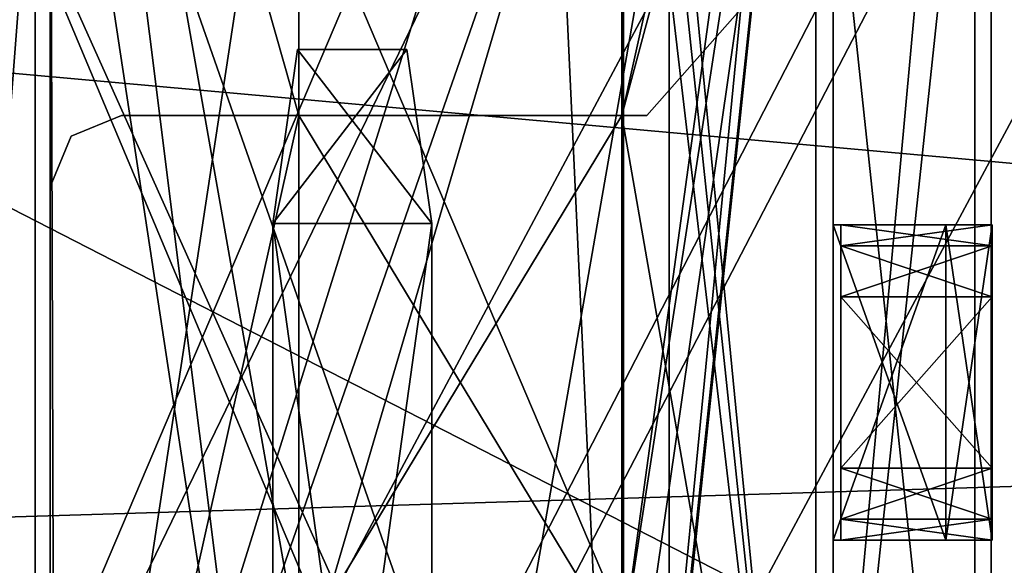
# Model space of a CAD drawing. Header units: millimetres. Extents: x -78 to 78, y -78 to 78.
# Tile 310 of 449: x 38.99 to 42.95, y 16.53 to 18.72. Entities that reach past the tile are written whole.
import ezdxf

# ---------------------------------------------------------------- set-up
doc = ezdxf.new("R2010")
doc.units = ezdxf.units.MM
doc.header["$LTSCALE"] = 41.718519
for name, color, linetype in [('10', 7, 'CONTINUOUS'), ('328', 7, 'CONTINUOUS'), ('344', 7, 'CONTINUOUS'), ('5045', 7, 'CONTINUOUS'), ('5047', 7, 'CONTINUOUS'), ('5051', 7, 'CONTINUOUS'), ('6', 7, 'CONTINUOUS'), ('6766', 7, 'CONTINUOUS'), ('6768', 7, 'CONTINUOUS'), ('6769', 7, 'CONTINUOUS'), ('6770', 7, 'CONTINUOUS'), ('6771', 7, 'CONTINUOUS'), ('6772', 7, 'CONTINUOUS'), ('6773', 7, 'CONTINUOUS'), ('6775', 7, 'CONTINUOUS'), ('6778', 7, 'CONTINUOUS'), ('6780', 7, 'CONTINUOUS'), ('6781', 7, 'CONTINUOUS'), ('6782', 7, 'CONTINUOUS'), ('6787', 7, 'CONTINUOUS'), ('6794', 7, 'CONTINUOUS'), ('6795', 7, 'CONTINUOUS'), ('6797', 7, 'CONTINUOUS'), ('6798', 7, 'CONTINUOUS'), ('6802', 7, 'CONTINUOUS'), ('6809', 7, 'CONTINUOUS'), ('6810', 7, 'CONTINUOUS'), ('6812', 7, 'CONTINUOUS'), ('6813', 7, 'CONTINUOUS'), ('6815', 7, 'CONTINUOUS'), ('6817', 7, 'CONTINUOUS'), ('6818', 7, 'CONTINUOUS'), ('6827', 7, 'CONTINUOUS'), ('6828', 7, 'CONTINUOUS'), ('6831', 7, 'CONTINUOUS'), ('6850', 7, 'CONTINUOUS'), ('6857', 7, 'CONTINUOUS'), ('6882', 7, 'CONTINUOUS'), ('6883', 7, 'CONTINUOUS'), ('6884', 7, 'CONTINUOUS'), ('6885', 7, 'CONTINUOUS'), ('6888', 7, 'CONTINUOUS'), ('6890', 7, 'CONTINUOUS'), ('6892', 7, 'CONTINUOUS'), ('6893', 7, 'CONTINUOUS'), ('6895', 7, 'CONTINUOUS'), ('6904', 7, 'CONTINUOUS'), ('6905', 7, 'CONTINUOUS'), ('6906', 7, 'CONTINUOUS'), ('6907', 7, 'CONTINUOUS'), ('6910', 7, 'CONTINUOUS'), ('6912', 7, 'CONTINUOUS'), ('6914', 7, 'CONTINUOUS'), ('6915', 7, 'CONTINUOUS'), ('6917', 7, 'CONTINUOUS'), ('7099', 7, 'CONTINUOUS'), ('7103', 7, 'CONTINUOUS'), ('7104', 7, 'CONTINUOUS'), ('7105', 7, 'CONTINUOUS'), ('7106', 7, 'CONTINUOUS'), ('7107', 7, 'CONTINUOUS'), ('7108', 7, 'CONTINUOUS'), ('7109', 7, 'CONTINUOUS'), ('7110', 7, 'CONTINUOUS'), ('7111', 7, 'CONTINUOUS'), ('7112', 7, 'CONTINUOUS'), ('7113', 7, 'CONTINUOUS'), ('7155', 7, 'CONTINUOUS'), ('7156', 7, 'CONTINUOUS'), ('7157', 7, 'CONTINUOUS'), ('7158', 7, 'CONTINUOUS'), ('7159', 7, 'CONTINUOUS'), ('7160', 7, 'CONTINUOUS'), ('7161', 7, 'CONTINUOUS'), ('7162', 7, 'CONTINUOUS'), ('7163', 7, 'CONTINUOUS'), ('7164', 7, 'CONTINUOUS'), ('7165', 7, 'CONTINUOUS'), ('7166', 7, 'CONTINUOUS'), ('748', 7, 'CONTINUOUS'), ('971', 7, 'CONTINUOUS')]:
    doc.layers.add(name, color=color, linetype=linetype)

msp = doc.modelspace()

# ---------------------------------------------------------------- linework, layer by layer
at = {"layer": '10', "linetype": 'CONTINUOUS'}
for points in [[(11.1265, 19.2675, -2), (48.5, 30.5, -2), (19.2675, 11.1265, -2), (11.1265, 19.2675, -2)], [(48.5, 30.5, -2), (49.5, -30.5, -2), (19.2675, 11.1265, -2), (48.5, 30.5, -2)]]:
    msp.add_3dface(points, dxfattribs=at)
at = {"layer": '328', "linetype": 'CONTINUOUS'}
for points in [[(15.5, 30, 15), (32.5, 30, 15), (72.3187, 15.3427, 15), (15.5, 30, 15)], [(32.5, -30, 15), (15.5, 30, 15), (47.5, -30, 15), (32.5, -30, 15)], [(47.5, -30, 15), (15.5, 30, 15), (67, -30, 15), (47.5, -30, 15)], [(67, -30, 15), (15.5, 30, 15), (67.5, -30, 15), (67, -30, 15)], [(67.5, -30, 15), (15.5, 30, 15), (72.3187, -15.3427, 15), (67.5, -30, 15)], [(72.3187, -15.3427, 15), (15.5, 30, 15), (73.9493, 0, 15), (72.3187, -15.3427, 15)], [(73.9493, 0, 15), (15.5, 30, 15), (72.3187, 15.3427, 15), (73.9493, 0, 15)], [(32.5, 30, 15), (47.5, 30, 15), (72.3187, 15.3427, 15), (32.5, 30, 15)]]:
    msp.add_3dface(points, dxfattribs=at)
at = {"layer": '344', "linetype": 'CONTINUOUS'}
for points in [[(32.5, 30, 16.5), (15.5, -30, 16.5), (47.5, 30, 16.5), (32.5, 30, 16.5)], [(47.5, 30, 16.5), (15.5, -30, 16.5), (67, 30, 16.5), (47.5, 30, 16.5)], [(67, 30, 16.5), (15.5, -30, 16.5), (67.5, 30, 16.5), (67, 30, 16.5)], [(67.5, 30, 16.5), (15.5, -30, 16.5), (72.3187, 15.3427, 16.5), (67.5, 30, 16.5)]]:
    msp.add_3dface(points, dxfattribs=at)
at = {"layer": '5045', "linetype": 'CONTINUOUS'}
for points in [[(44.49, -25, 0.25), (42.894, -25, 0.25), (42.894, 25, 0.25), (44.49, -25, 0.25)], [(44.49, 25, 0.25), (44.49, -25, 0.25), (42.894, 25, 0.25), (44.49, 25, 0.25)]]:
    msp.add_3dface(points, dxfattribs=at)
at = {"layer": '5047', "linetype": 'CONTINUOUS'}
for points in [[(42.894, 25, 14.05), (42.894, -25, 14.05), (44.49, 25, 14.05), (42.894, 25, 14.05)], [(42.894, -25, 14.05), (44.49, -25, 14.05), (44.49, 25, 14.05), (42.894, -25, 14.05)]]:
    msp.add_3dface(points, dxfattribs=at)
at = {"layer": '5051', "linetype": 'CONTINUOUS'}
for points in [[(42.894, 25, 0.25), (42.894, -25, 0.25), (42.894, 2.3987, 4.25), (42.894, 25, 0.25)], [(42.894, 25, 14.05), (42.894, 25, 0.25), (42.894, 8.2435, 5.4473), (42.894, 25, 14.05)], [(42.894, 25, 0.25), (42.894, 2.3987, 4.25), (42.894, 8.2435, 5.4473), (42.894, 25, 0.25)], [(42.894, -25, 14.05), (42.894, 25, 14.05), (42.894, -2.3987, 9.25), (42.894, -25, 14.05)], [(42.894, -2.3987, 9.25), (42.894, 25, 14.05), (42.894, -2.1532, 9.1476), (42.894, -2.3987, 9.25)], [(42.894, -2.1532, 9.1476), (42.894, 25, 14.05), (42.894, -2.05, 8.9), (42.894, -2.1532, 9.1476)], [(42.894, -2.05, 8.9), (42.894, 25, 14.05), (42.894, 2.4013, 9.25), (42.894, -2.05, 8.9)], [(42.894, 6.7565, 8.0527), (42.894, 25, 14.05), (42.894, 8.254, 8.0467), (42.894, 6.7565, 8.0527)], [(42.894, 25, 14.05), (42.894, 6.7565, 8.0527), (42.894, 3.7513, 7.08), (42.894, 25, 14.05)], [(42.894, 8.254, 8.0467), (42.894, 25, 14.05), (42.894, 9, 6.75), (42.894, 8.254, 8.0467)], [(42.894, 9, 6.75), (42.894, 25, 14.05), (42.894, 8.2435, 5.4473), (42.894, 9, 6.75)], [(42.894, 2.4013, 9.25), (42.894, 25, 14.05), (42.894, 2.6468, 9.1476), (42.894, 2.4013, 9.25)], [(42.894, 2.6468, 9.1476), (42.894, 25, 14.05), (42.894, 2.75, 8.9), (42.894, 2.6468, 9.1476)], [(42.894, 2.75, 8.9), (42.894, 25, 14.05), (42.894, 3.7513, 7.08), (42.894, 2.75, 8.9)]]:
    msp.add_3dface(points, dxfattribs=at)
at = {"layer": '6', "linetype": 'CONTINUOUS'}
for points in [[(32.5, 33), (15.5, -33), (47.5, 33), (32.5, 33)], [(47.5, 33), (15.5, -33), (48.5, 31), (47.5, 33)], [(48.5, 31), (15.5, -33), (48.5, 30.5), (48.5, 31)], [(48.5, 30.5), (15.5, -33), (49.5, 30.5), (48.5, 30.5)], [(49.5, 30.5), (15.5, -33), (48.5, -30.5), (49.5, 30.5)]]:
    msp.add_3dface(points, dxfattribs=at)
at = {"layer": '6766', "color": 7, "linetype": 'CONTINUOUS'}
for points in [[(41.599, 15.8613, 6.9371), (39.049, 15.8613, 6.9371), (39.049, 21.8613, 6.9371), (41.599, 15.8613, 6.9371)], [(41.599, 21.8613, 6.9371), (41.599, 15.8613, 6.9371), (39.049, 21.8613, 6.9371), (41.599, 21.8613, 6.9371)]]:
    msp.add_3dface(points, dxfattribs=at)
at = {"layer": '6768', "color": 7, "linetype": 'CONTINUOUS'}
for points in [[(41.599, 21.8613, 9.9371), (41.599, 21.8613, 7.3871), (41.599, 15.8613, 7.3871), (41.599, 21.8613, 9.9371)], [(41.599, 21.8613, 9.9371), (41.599, 15.8613, 7.3871), (41.599, 15.8613, 9.9371), (41.599, 21.8613, 9.9371)]]:
    msp.add_3dface(points, dxfattribs=at)
at = {"layer": '6769', "color": 7, "linetype": 'CONTINUOUS'}
for points in [[(39.049, 21.8613, 9.9371), (41.599, 21.8613, 9.9371), (41.599, 15.8613, 9.9371), (39.049, 21.8613, 9.9371)], [(39.049, 21.8613, 9.9371), (41.599, 15.8613, 9.9371), (39.049, 15.8613, 9.9371), (39.049, 21.8613, 9.9371)]]:
    msp.add_3dface(points, dxfattribs=at)
at = {"layer": '6770', "color": 7, "linetype": 'CONTINUOUS'}
for points in [[(39.049, 21.8613, 7.3871), (39.049, 21.8613, 9.9371), (39.049, 15.8613, 9.9371), (39.049, 21.8613, 7.3871)], [(39.049, 21.8613, 7.3871), (39.049, 15.8613, 9.9371), (39.049, 15.8613, 7.3871), (39.049, 21.8613, 7.3871)]]:
    msp.add_3dface(points, dxfattribs=at)
at = {"layer": '6771', "color": 7, "linetype": 'CONTINUOUS'}
for points in [[(41.599, 15.8613, 4.3871), (41.599, 15.8613, 6.9371), (41.599, 21.8613, 6.9371), (41.599, 15.8613, 4.3871)], [(41.599, 21.8613, 4.3871), (41.599, 15.8613, 4.3871), (41.599, 21.8613, 6.9371), (41.599, 21.8613, 4.3871)]]:
    msp.add_3dface(points, dxfattribs=at)
at = {"layer": '6772', "color": 7, "linetype": 'CONTINUOUS'}
for points in [[(41.599, 21.8613, 7.3871), (39.049, 21.8613, 7.3871), (39.049, 15.8613, 7.3871), (41.599, 21.8613, 7.3871)], [(41.599, 15.8613, 7.3871), (41.599, 21.8613, 7.3871), (39.049, 15.8613, 7.3871), (41.599, 15.8613, 7.3871)]]:
    msp.add_3dface(points, dxfattribs=at)
at = {"layer": '6773', "color": 7, "linetype": 'CONTINUOUS'}
for points in [[(39.049, 15.8613, 4.3871), (41.599, 15.8613, 4.3871), (41.599, 21.8613, 4.3871), (39.049, 15.8613, 4.3871)], [(39.049, 15.8613, 4.3871), (41.599, 21.8613, 4.3871), (39.049, 21.8613, 4.3871), (39.049, 15.8613, 4.3871)]]:
    msp.add_3dface(points, dxfattribs=at)
at = {"layer": '6775', "color": 7, "linetype": 'CONTINUOUS'}
for points in [[(42.189, 21.8613, 10.5729), (42.189, 13.8613, 10.5729), (42.189, 20.1613, 8.6621), (42.189, 21.8613, 10.5729)], [(42.189, 13.8613, 3.7513), (42.189, 21.8613, 3.7513), (42.189, 14.1613, 5.6621), (42.189, 13.8613, 3.7513)], [(42.189, 14.1613, 5.6621), (42.189, 21.8613, 3.7513), (42.189, 20.1613, 5.6621), (42.189, 14.1613, 5.6621)], [(42.189, 20.1613, 8.6621), (42.189, 13.8613, 10.5729), (42.189, 14.1613, 8.6621), (42.189, 20.1613, 8.6621)], [(42.189, 20.1613, 7.7621), (42.189, 14.1613, 7.7621), (42.189, 20.1613, 6.5621), (42.189, 20.1613, 7.7621)], [(42.189, 20.1613, 6.5621), (42.189, 14.1613, 7.7621), (42.189, 14.1613, 6.5621), (42.189, 20.1613, 6.5621)]]:
    msp.add_3dface(points, dxfattribs=at)
at = {"layer": '6778', "color": 7, "linetype": 'CONTINUOUS'}
for points in [[(39.049, 15.8613, 6.9371), (39.049, 15.8613, 4.3871), (39.049, 21.8613, 4.3871), (39.049, 15.8613, 6.9371)], [(39.049, 15.8613, 6.9371), (39.049, 21.8613, 4.3871), (39.049, 21.8613, 6.9371), (39.049, 15.8613, 6.9371)]]:
    msp.add_3dface(points, dxfattribs=at)
at = {"layer": '6780', "color": 7, "linetype": 'CONTINUOUS'}
for points in [[(40.109, 18.3363, 3.7513), (39.109, 21.8613, 3.7513), (40.109, 20.4471, 3.7513), (40.109, 18.3363, 3.7513)], [(39.109, 21.8613, 3.7513), (40.109, 18.3363, 3.7513), (40.109, 16.1863, 3.7513), (39.109, 21.8613, 3.7513)], [(39.109, 13.8613, 3.7513), (39.109, 21.8613, 3.7513), (40.109, 13.8613, 3.7513), (39.109, 13.8613, 3.7513)], [(40.109, 13.8613, 3.7513), (39.109, 21.8613, 3.7513), (40.109, 16.1863, 3.7513), (40.109, 13.8613, 3.7513)], [(41.409, 21.8613, 3.7513), (42.189, 21.8613, 3.7513), (42.189, 13.8613, 3.7513), (41.409, 21.8613, 3.7513)], [(41.409, 21.8613, 3.7513), (42.189, 13.8613, 3.7513), (41.409, 18.3363, 3.7513), (41.409, 21.8613, 3.7513)], [(40.109, 18.3363, 3.7513), (41.409, 18.3363, 3.7513), (41.409, 16.1863, 3.7513), (40.109, 18.3363, 3.7513)], [(40.109, 16.1863, 3.7513), (40.109, 18.3363, 3.7513), (41.409, 16.1863, 3.7513), (40.109, 16.1863, 3.7513)], [(41.409, 18.3363, 3.7513), (42.189, 13.8613, 3.7513), (41.409, 16.1863, 3.7513), (41.409, 18.3363, 3.7513)]]:
    msp.add_3dface(points, dxfattribs=at)
at = {"layer": '6781', "color": 7, "linetype": 'CONTINUOUS'}
for points in [[(39.109, 21.8613, 10.5729), (39.109, 13.8613, 10.5729), (40.109, 20.4471, 10.5729), (39.109, 21.8613, 10.5729)], [(42.189, 21.8613, 10.5729), (41.409, 21.8613, 10.5729), (41.409, 18.3363, 10.5729), (42.189, 21.8613, 10.5729)], [(42.189, 13.8613, 10.5729), (42.189, 21.8613, 10.5729), (41.409, 13.8613, 10.5729), (42.189, 13.8613, 10.5729)], [(42.189, 21.8613, 10.5729), (41.409, 18.3363, 10.5729), (41.409, 16.1863, 10.5729), (42.189, 21.8613, 10.5729)], [(41.409, 13.8613, 10.5729), (42.189, 21.8613, 10.5729), (41.409, 16.1863, 10.5729), (41.409, 13.8613, 10.5729)], [(40.109, 20.4471, 10.5729), (39.109, 13.8613, 10.5729), (40.109, 18.3363, 10.5729), (40.109, 20.4471, 10.5729)], [(40.109, 18.3363, 10.5729), (39.109, 13.8613, 10.5729), (40.109, 16.1863, 10.5729), (40.109, 18.3363, 10.5729)], [(41.409, 18.3363, 10.5729), (40.109, 18.3363, 10.5729), (40.109, 16.1863, 10.5729), (41.409, 18.3363, 10.5729)], [(41.409, 16.1863, 10.5729), (41.409, 18.3363, 10.5729), (40.109, 16.1863, 10.5729), (41.409, 16.1863, 10.5729)]]:
    msp.add_3dface(points, dxfattribs=at)
at = {"layer": '6782', "color": 7, "linetype": 'CONTINUOUS'}
for points in [[(42.189, 14.1613, 5.6621), (42.189, 20.1613, 5.6621), (42.829, 14.1613, 5.6621), (42.189, 14.1613, 5.6621)], [(42.829, 14.1613, 5.6621), (42.189, 20.1613, 5.6621), (42.829, 20.1613, 5.6621), (42.829, 14.1613, 5.6621)]]:
    msp.add_3dface(points, dxfattribs=at)
at = {"layer": '6787', "color": 7, "linetype": 'CONTINUOUS'}
for points in [[(40.109, 18.3363, 3.1371), (40.109, 18.3363, 3.7513), (40.109, 20.4471, 3.7513), (40.109, 18.3363, 3.1371)], [(40.109, 18.3363, 3.1371), (40.109, 20.4471, 3.7513), (40.109, 20.4471, 3.0513), (40.109, 18.3363, 3.1371)], [(40.109, 18.3363, 3.1371), (40.109, 20.4471, 3.0513), (40.109, 13.8613, 3.0513), (40.109, 18.3363, 3.1371)], [(40.109, 16.1863, 3.1371), (40.109, 18.3363, 3.1371), (40.109, 13.8613, 3.0513), (40.109, 16.1863, 3.1371)]]:
    msp.add_3dface(points, dxfattribs=at)
at = {"layer": '6794', "color": 7, "linetype": 'CONTINUOUS'}
for points in [[(41.409, 13.8613, 3.1371), (42.189, 13.8613, 3.1371), (42.189, 21.2471, 3.1371), (41.409, 13.8613, 3.1371)], [(41.409, 13.8613, 3.1371), (42.189, 21.2471, 3.1371), (41.409, 16.1863, 3.1371), (41.409, 13.8613, 3.1371)], [(42.189, 21.2471, 3.1371), (41.409, 21.2471, 3.1371), (41.409, 18.3363, 3.1371), (42.189, 21.2471, 3.1371)], [(41.409, 16.1863, 3.1371), (42.189, 21.2471, 3.1371), (41.409, 18.3363, 3.1371), (41.409, 16.1863, 3.1371)], [(40.109, 16.1863, 3.1371), (41.409, 16.1863, 3.1371), (41.409, 18.3363, 3.1371), (40.109, 16.1863, 3.1371)], [(40.109, 18.3363, 3.1371), (40.109, 16.1863, 3.1371), (41.409, 18.3363, 3.1371), (40.109, 18.3363, 3.1371)]]:
    msp.add_3dface(points, dxfattribs=at)
at = {"layer": '6795', "color": 7, "linetype": 'CONTINUOUS'}
for points in [[(41.409, 21.2471, 3.1371), (41.409, 21.8613, 3.7513), (41.409, 18.3363, 3.7513), (41.409, 21.2471, 3.1371)], [(41.409, 18.3363, 3.1371), (41.409, 21.2471, 3.1371), (41.409, 18.3363, 3.7513), (41.409, 18.3363, 3.1371)]]:
    msp.add_3dface(points, dxfattribs=at)
at = {"layer": '6797', "color": 7, "linetype": 'CONTINUOUS'}
for points in [[(42.189, 13.8613, 11.2129), (42.189, 21.2213, 11.2129), (41.4148, 13.8613, 11.9871), (42.189, 13.8613, 11.2129)], [(42.189, 21.2213, 11.2129), (41.4148, 20.4471, 11.9871), (41.4148, 13.8613, 11.9871), (42.189, 21.2213, 11.2129)]]:
    msp.add_3dface(points, dxfattribs=at)
at = {"layer": '6798', "color": 7, "linetype": 'CONTINUOUS'}
for points in [[(41.409, 18.3363, 10.5729), (41.409, 21.8613, 10.5729), (41.409, 18.3363, 11.1871), (41.409, 18.3363, 10.5729)], [(41.409, 21.8613, 10.5729), (41.409, 21.2471, 11.1871), (41.409, 18.3363, 11.1871), (41.409, 21.8613, 10.5729)]]:
    msp.add_3dface(points, dxfattribs=at)
at = {"layer": '6802', "color": 7, "linetype": 'CONTINUOUS'}
for points in [[(42.189, 20.1613, 6.5621), (42.189, 14.1613, 6.5621), (42.829, 20.1613, 6.5621), (42.189, 20.1613, 6.5621)], [(42.189, 14.1613, 6.5621), (42.829, 14.1613, 6.5621), (42.829, 20.1613, 6.5621), (42.189, 14.1613, 6.5621)]]:
    msp.add_3dface(points, dxfattribs=at)
at = {"layer": '6809', "color": 7, "linetype": 'CONTINUOUS'}
msp.add_3dface([(42.189, 21.2471, 3.1371), (42.189, 13.8613, 3.1371), (42.189, 21.2213, 3.1113), (42.189, 21.2471, 3.1371)], dxfattribs=at)
at = {"layer": '6810', "color": 7, "linetype": 'CONTINUOUS'}
for points in [[(40.109, 13.8613, 3.0513), (40.109, 20.4471, 3.0513), (39.109, 13.8613, 3.0513), (40.109, 13.8613, 3.0513)], [(40.109, 20.4471, 3.0513), (39.109, 20.4471, 3.0513), (39.109, 13.8613, 3.0513), (40.109, 20.4471, 3.0513)]]:
    msp.add_3dface(points, dxfattribs=at)
at = {"layer": '6812', "color": 7, "linetype": 'CONTINUOUS'}
for points in [[(40.109, 20.4471, 10.5729), (40.109, 18.3363, 10.5729), (40.109, 20.4471, 11.2729), (40.109, 20.4471, 10.5729)], [(40.109, 20.4471, 11.2729), (40.109, 18.3363, 10.5729), (40.109, 18.3363, 11.1871), (40.109, 20.4471, 11.2729)], [(40.109, 16.1863, 11.1871), (40.109, 20.4471, 11.2729), (40.109, 18.3363, 11.1871), (40.109, 16.1863, 11.1871)], [(40.109, 20.4471, 11.2729), (40.109, 16.1863, 11.1871), (40.109, 13.8613, 11.2729), (40.109, 20.4471, 11.2729)]]:
    msp.add_3dface(points, dxfattribs=at)
at = {"layer": '6813', "color": 7, "linetype": 'CONTINUOUS'}
for points in [[(39.109, 13.8613, 10.5729), (39.109, 21.8613, 10.5729), (39.109, 13.8613, 10.6871), (39.109, 13.8613, 10.5729)], [(39.109, 13.8613, 10.6871), (39.109, 21.8613, 10.5729), (39.109, 13.8613, 11.0871), (39.109, 13.8613, 10.6871)], [(39.109, 13.8613, 11.0871), (39.109, 21.8613, 10.5729), (39.109, 13.8613, 11.2729), (39.109, 13.8613, 11.0871)], [(39.109, 13.8613, 11.2729), (39.109, 21.8613, 10.5729), (39.109, 20.4471, 11.2729), (39.109, 13.8613, 11.2729)]]:
    msp.add_3dface(points, dxfattribs=at)
at = {"layer": '6815', "color": 7, "linetype": 'CONTINUOUS'}
for points in [[(41.409, 21.2471, 11.1871), (42.189, 21.2471, 11.1871), (42.189, 13.8613, 11.2129), (41.409, 21.2471, 11.1871)], [(41.409, 18.3363, 11.1871), (41.409, 21.2471, 11.1871), (42.189, 13.8613, 11.2129), (41.409, 18.3363, 11.1871)], [(40.109, 16.1863, 11.1871), (40.109, 18.3363, 11.1871), (41.409, 16.1863, 11.1871), (40.109, 16.1863, 11.1871)], [(40.109, 18.3363, 11.1871), (41.409, 18.3363, 11.1871), (41.409, 16.1863, 11.1871), (40.109, 18.3363, 11.1871)], [(41.409, 16.1863, 11.1871), (41.409, 18.3363, 11.1871), (42.189, 13.8613, 11.2129), (41.409, 16.1863, 11.1871)]]:
    msp.add_3dface(points, dxfattribs=at)
at = {"layer": '6817', "color": 7, "linetype": 'CONTINUOUS'}
for points in [[(42.189, 13.8613, 3.1371), (41.4148, 20.4471, 2.3371), (42.189, 21.2213, 3.1113), (42.189, 13.8613, 3.1371)], [(41.4148, 13.8613, 2.3371), (41.4148, 20.4471, 2.3371), (42.189, 13.8613, 3.1371), (41.4148, 13.8613, 2.3371)]]:
    msp.add_3dface(points, dxfattribs=at)
at = {"layer": '6818', "color": 7, "linetype": 'CONTINUOUS'}
for points in [[(42.189, 14.1613, 7.7621), (42.189, 20.1613, 7.7621), (42.829, 14.1613, 7.7621), (42.189, 14.1613, 7.7621)], [(42.829, 14.1613, 7.7621), (42.189, 20.1613, 7.7621), (42.829, 20.1613, 7.7621), (42.829, 14.1613, 7.7621)]]:
    msp.add_3dface(points, dxfattribs=at)
at = {"layer": '6827', "color": 7, "linetype": 'CONTINUOUS'}
for points in [[(39.109, 21.8613, 3.7513), (39.109, 13.8613, 3.7513), (39.109, 20.4471, 3.0513), (39.109, 21.8613, 3.7513)], [(39.109, 13.8613, 3.6371), (39.129, 13.8613, 3.2371), (39.109, 20.4471, 3.0513), (39.109, 13.8613, 3.6371)], [(39.109, 13.8613, 3.7513), (39.109, 13.8613, 3.6371), (39.109, 20.4471, 3.0513), (39.109, 13.8613, 3.7513)], [(39.109, 20.4471, 3.0513), (39.129, 13.8613, 3.2371), (39.109, 13.8613, 3.0513), (39.109, 20.4471, 3.0513)]]:
    msp.add_3dface(points, dxfattribs=at)
at = {"layer": '6828', "color": 7, "linetype": 'CONTINUOUS'}
for points in [[(38.459, 11.9613, 2.3371), (38.459, 20.4471, 2.3371), (39.129, 11.9613, 2.3371), (38.459, 11.9613, 2.3371)], [(38.459, 20.4471, 2.3371), (41.729, 12.6613, 2.3371), (39.129, 12.6613, 2.3371), (38.459, 20.4471, 2.3371)], [(41.729, 12.6613, 2.3371), (38.459, 20.4471, 2.3371), (41.4148, 13.8613, 2.3371), (41.729, 12.6613, 2.3371)], [(38.459, 20.4471, 2.3371), (39.129, 12.6613, 2.3371), (39.129, 11.9613, 2.3371), (38.459, 20.4471, 2.3371)], [(41.4148, 13.8613, 2.3371), (38.459, 20.4471, 2.3371), (39.109, 20.4471, 2.3371), (41.4148, 13.8613, 2.3371)], [(41.109, 20.4471, 2.3371), (41.4148, 13.8613, 2.3371), (39.109, 20.4471, 2.3371), (41.109, 20.4471, 2.3371)], [(41.4148, 20.4471, 2.3371), (41.4148, 13.8613, 2.3371), (41.109, 20.4471, 2.3371), (41.4148, 20.4471, 2.3371)]]:
    msp.add_3dface(points, dxfattribs=at)
at = {"layer": '6831', "color": 7, "linetype": 'CONTINUOUS'}
for points in [[(38.459, 20.4471, 11.9871), (38.459, 11.9613, 11.9871), (39.109, 20.4471, 11.9871), (38.459, 20.4471, 11.9871)], [(39.109, 20.4471, 11.9871), (38.459, 11.9613, 11.9871), (41.109, 20.4471, 11.9871), (39.109, 20.4471, 11.9871)], [(41.109, 20.4471, 11.9871), (38.459, 11.9613, 11.9871), (41.4148, 20.4471, 11.9871), (41.109, 20.4471, 11.9871)], [(41.4148, 20.4471, 11.9871), (38.459, 11.9613, 11.9871), (39.129, 12.6613, 11.9871), (41.4148, 20.4471, 11.9871)], [(41.4148, 13.8613, 11.9871), (41.4148, 20.4471, 11.9871), (39.129, 12.6613, 11.9871), (41.4148, 13.8613, 11.9871)]]:
    msp.add_3dface(points, dxfattribs=at)
at = {"layer": '6850', "color": 7, "linetype": 'CONTINUOUS'}
for points in [[(39.109, 13.8613, 11.2729), (39.109, 20.4471, 11.2729), (40.109, 13.8613, 11.2729), (39.109, 13.8613, 11.2729)], [(39.109, 20.4471, 11.2729), (40.109, 20.4471, 11.2729), (40.109, 13.8613, 11.2729), (39.109, 20.4471, 11.2729)]]:
    msp.add_3dface(points, dxfattribs=at)
at = {"layer": '6857', "color": 7, "linetype": 'CONTINUOUS'}
for points in [[(42.189, 20.1613, 8.6621), (42.189, 14.1613, 8.6621), (42.829, 20.1613, 8.6621), (42.189, 20.1613, 8.6621)], [(42.189, 14.1613, 8.6621), (42.829, 14.1613, 8.6621), (42.829, 20.1613, 8.6621), (42.189, 14.1613, 8.6621)]]:
    msp.add_3dface(points, dxfattribs=at)
at = {"layer": '6882', "linetype": 'CONTINUOUS'}
for points in [[(40.644, 13.3013, 8.3421), (40.644, 13.3013, 8.9821), (40.644, 17.9013, 8.9821), (40.644, 13.3013, 8.3421)], [(40.644, 17.9013, 8.3421), (40.644, 13.3013, 8.3421), (40.644, 17.9013, 8.9821), (40.644, 17.9013, 8.3421)]]:
    msp.add_3dface(points, dxfattribs=at)
at = {"layer": '6883', "linetype": 'CONTINUOUS'}
for points in [[(40.644, 13.3013, 8.3421), (40.644, 17.9013, 8.3421), (40.004, 13.3013, 8.3421), (40.644, 13.3013, 8.3421)], [(40.644, 17.9013, 8.3421), (40.004, 17.9013, 8.3421), (40.004, 13.3013, 8.3421), (40.644, 17.9013, 8.3421)]]:
    msp.add_3dface(points, dxfattribs=at)
at = {"layer": '6884', "linetype": 'CONTINUOUS'}
for points in [[(40.004, 17.9013, 8.9821), (40.004, 13.3013, 8.9821), (40.004, 17.9013, 8.3421), (40.004, 17.9013, 8.9821)], [(40.004, 17.9013, 8.3421), (40.004, 13.3013, 8.9821), (40.004, 13.3013, 8.3421), (40.004, 17.9013, 8.3421)]]:
    msp.add_3dface(points, dxfattribs=at)
at = {"layer": '6885', "linetype": 'CONTINUOUS'}
for points in [[(40.644, 13.3013, 8.9821), (40.004, 13.3013, 8.9821), (40.004, 17.9013, 8.9821), (40.644, 13.3013, 8.9821)], [(40.644, 17.9013, 8.9821), (40.644, 13.3013, 8.9821), (40.004, 17.9013, 8.9821), (40.644, 17.9013, 8.9821)]]:
    msp.add_3dface(points, dxfattribs=at)
at = {"layer": '6888', "linetype": 'CONTINUOUS'}
for points in [[(40.644, 17.9013, 8.3421), (40.644, 17.9013, 8.9821), (40.544, 18.6013, 8.8821), (40.644, 17.9013, 8.3421)], [(40.544, 18.6013, 8.4421), (40.644, 17.9013, 8.3421), (40.544, 18.6013, 8.8821), (40.544, 18.6013, 8.4421)]]:
    msp.add_3dface(points, dxfattribs=at)
at = {"layer": '6890', "linetype": 'CONTINUOUS'}
for points in [[(40.644, 17.9013, 8.3421), (40.544, 18.6013, 8.4421), (40.004, 17.9013, 8.3421), (40.644, 17.9013, 8.3421)], [(40.544, 18.6013, 8.4421), (40.104, 18.6013, 8.4421), (40.004, 17.9013, 8.3421), (40.544, 18.6013, 8.4421)]]:
    msp.add_3dface(points, dxfattribs=at)
at = {"layer": '6892', "linetype": 'CONTINUOUS'}
for points in [[(40.104, 18.6013, 8.4421), (40.104, 18.6013, 8.8821), (40.004, 17.9013, 8.9821), (40.104, 18.6013, 8.4421)], [(40.104, 18.6013, 8.4421), (40.004, 17.9013, 8.9821), (40.004, 17.9013, 8.3421), (40.104, 18.6013, 8.4421)]]:
    msp.add_3dface(points, dxfattribs=at)
at = {"layer": '6893', "linetype": 'CONTINUOUS'}
for points in [[(40.104, 18.6013, 8.8821), (40.644, 17.9013, 8.9821), (40.004, 17.9013, 8.9821), (40.104, 18.6013, 8.8821)], [(40.544, 18.6013, 8.8821), (40.644, 17.9013, 8.9821), (40.104, 18.6013, 8.8821), (40.544, 18.6013, 8.8821)]]:
    msp.add_3dface(points, dxfattribs=at)
at = {"layer": '6895', "linetype": 'CONTINUOUS'}
for points in [[(40.544, 18.6013, 8.4421), (40.544, 18.6013, 8.8821), (40.104, 18.6013, 8.8821), (40.544, 18.6013, 8.4421)], [(40.104, 18.6013, 8.4421), (40.544, 18.6013, 8.4421), (40.104, 18.6013, 8.8821), (40.104, 18.6013, 8.4421)]]:
    msp.add_3dface(points, dxfattribs=at)
at = {"layer": '6904', "linetype": 'CONTINUOUS'}
for points in [[(40.644, 13.3013, 5.9821), (40.644, 17.9013, 5.9821), (40.644, 13.3013, 5.3421), (40.644, 13.3013, 5.9821)], [(40.644, 17.9013, 5.9821), (40.644, 17.9013, 5.3421), (40.644, 13.3013, 5.3421), (40.644, 17.9013, 5.9821)]]:
    msp.add_3dface(points, dxfattribs=at)
at = {"layer": '6905', "linetype": 'CONTINUOUS'}
for points in [[(40.004, 17.9013, 5.3421), (40.004, 13.3013, 5.3421), (40.644, 17.9013, 5.3421), (40.004, 17.9013, 5.3421)], [(40.644, 17.9013, 5.3421), (40.004, 13.3013, 5.3421), (40.644, 13.3013, 5.3421), (40.644, 17.9013, 5.3421)]]:
    msp.add_3dface(points, dxfattribs=at)
at = {"layer": '6906', "linetype": 'CONTINUOUS'}
for points in [[(40.004, 13.3013, 5.9821), (40.004, 13.3013, 5.3421), (40.004, 17.9013, 5.3421), (40.004, 13.3013, 5.9821)], [(40.004, 17.9013, 5.9821), (40.004, 13.3013, 5.9821), (40.004, 17.9013, 5.3421), (40.004, 17.9013, 5.9821)]]:
    msp.add_3dface(points, dxfattribs=at)
at = {"layer": '6907', "linetype": 'CONTINUOUS'}
for points in [[(40.644, 13.3013, 5.9821), (40.004, 13.3013, 5.9821), (40.004, 17.9013, 5.9821), (40.644, 13.3013, 5.9821)], [(40.644, 13.3013, 5.9821), (40.004, 17.9013, 5.9821), (40.644, 17.9013, 5.9821), (40.644, 13.3013, 5.9821)]]:
    msp.add_3dface(points, dxfattribs=at)
at = {"layer": '6910', "linetype": 'CONTINUOUS'}
for points in [[(40.644, 17.9013, 5.9821), (40.544, 18.6013, 5.8821), (40.644, 17.9013, 5.3421), (40.644, 17.9013, 5.9821)], [(40.544, 18.6013, 5.8821), (40.544, 18.6013, 5.4421), (40.644, 17.9013, 5.3421), (40.544, 18.6013, 5.8821)]]:
    msp.add_3dface(points, dxfattribs=at)
at = {"layer": '6912', "linetype": 'CONTINUOUS'}
for points in [[(40.104, 18.6013, 5.4421), (40.004, 17.9013, 5.3421), (40.544, 18.6013, 5.4421), (40.104, 18.6013, 5.4421)], [(40.544, 18.6013, 5.4421), (40.004, 17.9013, 5.3421), (40.644, 17.9013, 5.3421), (40.544, 18.6013, 5.4421)]]:
    msp.add_3dface(points, dxfattribs=at)
at = {"layer": '6914', "linetype": 'CONTINUOUS'}
for points in [[(40.004, 17.9013, 5.9821), (40.004, 17.9013, 5.3421), (40.104, 18.6013, 5.4421), (40.004, 17.9013, 5.9821)], [(40.104, 18.6013, 5.8821), (40.004, 17.9013, 5.9821), (40.104, 18.6013, 5.4421), (40.104, 18.6013, 5.8821)]]:
    msp.add_3dface(points, dxfattribs=at)
at = {"layer": '6915', "linetype": 'CONTINUOUS'}
for points in [[(40.004, 17.9013, 5.9821), (40.104, 18.6013, 5.8821), (40.644, 17.9013, 5.9821), (40.004, 17.9013, 5.9821)], [(40.104, 18.6013, 5.8821), (40.544, 18.6013, 5.8821), (40.644, 17.9013, 5.9821), (40.104, 18.6013, 5.8821)]]:
    msp.add_3dface(points, dxfattribs=at)
at = {"layer": '6917', "linetype": 'CONTINUOUS'}
for points in [[(40.104, 18.6013, 5.8821), (40.104, 18.6013, 5.4421), (40.544, 18.6013, 5.4421), (40.104, 18.6013, 5.8821)], [(40.544, 18.6013, 5.8821), (40.104, 18.6013, 5.8821), (40.544, 18.6013, 5.4421), (40.544, 18.6013, 5.8821)]]:
    msp.add_3dface(points, dxfattribs=at)
at = {"layer": '7099', "linetype": 'CONTINUOUS'}
for points in [[(42.259, 15.3363, 3.1371), (42.259, 16.6263, 3.1371), (42.259, 15.3363, 3.7471), (42.259, 15.3363, 3.1371)], [(42.259, 15.3363, 3.7471), (42.259, 16.6263, 3.1371), (42.259, 16.6263, 3.7471), (42.259, 15.3363, 3.7471)]]:
    msp.add_3dface(points, dxfattribs=at)
at = {"layer": '7103', "linetype": 'CONTINUOUS'}
for points in [[(42.259, 16.6263, 3.7471), (42.259, 16.6263, 3.1371), (42.7115, 16.6263, 3.5596), (42.259, 16.6263, 3.7471)], [(42.259, 16.6263, 3.1371), (42.289, 16.6263, 3.1071), (42.7115, 16.6263, 3.5596), (42.259, 16.6263, 3.1371)], [(42.289, 16.6263, 0.6271), (42.899, 16.6263, 0.6271), (42.899, 16.6263, 3.1071), (42.289, 16.6263, 0.6271)], [(42.289, 16.6263, 3.1071), (42.289, 16.6263, 0.6271), (42.899, 16.6263, 3.1071), (42.289, 16.6263, 3.1071)], [(42.7115, 16.6263, 3.5596), (42.289, 16.6263, 3.1071), (42.899, 16.6263, 3.1071), (42.7115, 16.6263, 3.5596)]]:
    msp.add_3dface(points, dxfattribs=at)
at = {"layer": '7104', "linetype": 'CONTINUOUS'}
for points in [[(42.289, 16.6263, 0.6271), (42.289, 16.6263, 3.1071), (42.289, 17.8963, 0.6271), (42.289, 16.6263, 0.6271)], [(42.289, 16.6263, 0.6271), (42.289, 17.8963, 0.6271), (42.289, 17.8111, 0.4223), (42.289, 16.6263, 0.6271)], [(42.289, 17.8963, 0.6271), (42.289, 16.6263, 3.1071), (42.289, 17.8963, 3.1071), (42.289, 17.8963, 0.6271)], [(42.289, 16.7115, 0.4222), (42.289, 16.6263, 0.6271), (42.289, 17.8111, 0.4223), (42.289, 16.7115, 0.4222)], [(42.289, 17.6063, 0.3371), (42.289, 16.7115, 0.4222), (42.289, 17.8111, 0.4223), (42.289, 17.6063, 0.3371)], [(42.289, 16.9163, 0.3371), (42.289, 16.7115, 0.4222), (42.289, 17.6063, 0.3371), (42.289, 16.9163, 0.3371)]]:
    msp.add_3dface(points, dxfattribs=at)
at = {"layer": '7105', "linetype": 'CONTINUOUS'}
for points in [[(42.899, 16.9163, 0.3371), (42.289, 16.9163, 0.3371), (42.289, 17.6063, 0.3371), (42.899, 16.9163, 0.3371)], [(42.899, 17.6063, 0.3371), (42.899, 16.9163, 0.3371), (42.289, 17.6063, 0.3371), (42.899, 17.6063, 0.3371)]]:
    msp.add_3dface(points, dxfattribs=at)
at = {"layer": '7106', "linetype": 'CONTINUOUS'}
for points in [[(42.289, 17.8111, 0.4223), (42.289, 17.8963, 0.6271), (42.899, 17.8114, 0.422), (42.289, 17.8111, 0.4223)], [(42.899, 17.8114, 0.422), (42.289, 17.8963, 0.6271), (42.899, 17.8963, 0.6271), (42.899, 17.8114, 0.422)], [(42.899, 17.6063, 0.3371), (42.289, 17.8111, 0.4223), (42.899, 17.8114, 0.422), (42.899, 17.6063, 0.3371)], [(42.899, 17.6063, 0.3371), (42.289, 17.6063, 0.3371), (42.289, 17.8111, 0.4223), (42.899, 17.6063, 0.3371)]]:
    msp.add_3dface(points, dxfattribs=at)
at = {"layer": '7107', "linetype": 'CONTINUOUS'}
for points in [[(42.259, 16.6263, 3.7471), (42.7115, 16.6263, 3.5596), (42.259, 17.8963, 3.7471), (42.259, 16.6263, 3.7471)], [(42.7115, 16.6263, 3.5596), (42.7115, 17.8963, 3.5596), (42.259, 17.8963, 3.7471), (42.7115, 16.6263, 3.5596)], [(42.7115, 16.6263, 3.5596), (42.899, 16.6263, 3.1071), (42.7115, 17.8963, 3.5596), (42.7115, 16.6263, 3.5596)], [(42.899, 16.6263, 3.1071), (42.899, 17.8963, 3.1071), (42.7115, 17.8963, 3.5596), (42.899, 16.6263, 3.1071)]]:
    msp.add_3dface(points, dxfattribs=at)
at = {"layer": '7108', "linetype": 'CONTINUOUS'}
for points in [[(42.7115, 17.8963, 3.5596), (42.899, 17.8963, 3.1071), (42.259, 17.8963, 3.1371), (42.7115, 17.8963, 3.5596)], [(42.259, 17.8963, 3.1371), (42.899, 17.8963, 3.1071), (42.289, 17.8963, 3.1071), (42.259, 17.8963, 3.1371)], [(42.259, 17.8963, 3.7471), (42.7115, 17.8963, 3.5596), (42.259, 17.8963, 3.1371), (42.259, 17.8963, 3.7471)], [(42.899, 17.8963, 0.6271), (42.289, 17.8963, 0.6271), (42.289, 17.8963, 3.1071), (42.899, 17.8963, 0.6271)], [(42.899, 17.8963, 3.1071), (42.899, 17.8963, 0.6271), (42.289, 17.8963, 3.1071), (42.899, 17.8963, 3.1071)]]:
    msp.add_3dface(points, dxfattribs=at)
at = {"layer": '7109', "linetype": 'CONTINUOUS'}
for points in [[(42.259, 17.8963, 3.7471), (42.259, 17.8963, 3.1371), (42.259, 19.1863, 3.1371), (42.259, 17.8963, 3.7471)], [(42.259, 19.1863, 3.7471), (42.259, 17.8963, 3.7471), (42.259, 19.1863, 3.1371), (42.259, 19.1863, 3.7471)]]:
    msp.add_3dface(points, dxfattribs=at)
at = {"layer": '7110', "linetype": 'CONTINUOUS'}
for points in [[(42.289, 16.7115, 0.4222), (42.289, 16.9163, 0.3371), (42.899, 16.7112, 0.422), (42.289, 16.7115, 0.4222)], [(42.899, 16.7112, 0.422), (42.289, 16.9163, 0.3371), (42.899, 16.9163, 0.3371), (42.899, 16.7112, 0.422)], [(42.899, 16.6263, 0.6271), (42.289, 16.6263, 0.6271), (42.289, 16.7115, 0.4222), (42.899, 16.6263, 0.6271)], [(42.899, 16.6263, 0.6271), (42.289, 16.7115, 0.4222), (42.899, 16.7112, 0.422), (42.899, 16.6263, 0.6271)]]:
    msp.add_3dface(points, dxfattribs=at)
at = {"layer": '7111', "linetype": 'CONTINUOUS'}
for points in [[(42.259, 19.1863, 3.7471), (42.259, 19.1863, 3.1371), (41.509, 18.3363, 3.1371), (42.259, 19.1863, 3.7471)], [(41.509, 18.3363, 3.7471), (42.259, 19.1863, 3.7471), (41.509, 18.3363, 3.1371), (41.509, 18.3363, 3.7471)]]:
    msp.add_3dface(points, dxfattribs=at)
at = {"layer": '7112', "linetype": 'CONTINUOUS'}
for points in [[(41.509, 18.3363, 3.7471), (41.509, 18.3363, 3.1371), (39.3959, 18.3363, 3.1371), (41.509, 18.3363, 3.7471)], [(39.3959, 18.3363, 3.7471), (41.509, 18.3363, 3.7471), (39.3959, 18.3363, 3.1371), (39.3959, 18.3363, 3.7471)]]:
    msp.add_3dface(points, dxfattribs=at)
at = {"layer": '7113', "linetype": 'CONTINUOUS'}
for points in [[(39.3959, 18.3363, 3.7471), (39.3959, 18.3363, 3.1371), (39.193, 18.2523, 3.1371), (39.3959, 18.3363, 3.7471)], [(39.193, 18.2523, 3.7471), (39.3959, 18.3363, 3.7471), (39.193, 18.2523, 3.1371), (39.193, 18.2523, 3.7471)], [(39.109, 18.0494, 3.7471), (39.193, 18.2523, 3.7471), (39.109, 18.0494, 3.1371), (39.109, 18.0494, 3.7471)], [(39.109, 18.0494, 3.1371), (39.193, 18.2523, 3.7471), (39.193, 18.2523, 3.1371), (39.109, 18.0494, 3.1371)]]:
    msp.add_3dface(points, dxfattribs=at)
at = {"layer": '7155', "linetype": 'CONTINUOUS'}
for points in [[(42.259, 19.1863, 11.1829), (42.259, 17.8963, 11.1829), (42.259, 19.1863, 10.5729), (42.259, 19.1863, 11.1829)], [(42.259, 19.1863, 10.5729), (42.259, 17.8963, 11.1829), (42.259, 17.8963, 10.5729), (42.259, 19.1863, 10.5729)]]:
    msp.add_3dface(points, dxfattribs=at)
at = {"layer": '7156', "linetype": 'CONTINUOUS'}
for points in [[(42.259, 19.1863, 11.1829), (42.259, 19.1863, 10.5729), (41.509, 18.3363, 10.5729), (42.259, 19.1863, 11.1829)], [(42.259, 19.1863, 11.1829), (41.509, 18.3363, 10.5729), (41.509, 18.3363, 11.1829), (42.259, 19.1863, 11.1829)]]:
    msp.add_3dface(points, dxfattribs=at)
at = {"layer": '7157', "linetype": 'CONTINUOUS'}
for points in [[(41.509, 18.3363, 11.1829), (41.509, 18.3363, 10.5729), (39.3959, 18.3363, 10.5729), (41.509, 18.3363, 11.1829)], [(39.3959, 18.3363, 11.1829), (41.509, 18.3363, 11.1829), (39.3959, 18.3363, 10.5729), (39.3959, 18.3363, 11.1829)]]:
    msp.add_3dface(points, dxfattribs=at)
at = {"layer": '7158', "linetype": 'CONTINUOUS'}
for points in [[(39.3959, 18.3363, 11.1829), (39.3959, 18.3363, 10.5729), (39.193, 18.2523, 10.5729), (39.3959, 18.3363, 11.1829)], [(39.3959, 18.3363, 11.1829), (39.193, 18.2523, 10.5729), (39.193, 18.2523, 11.1829), (39.3959, 18.3363, 11.1829)], [(39.193, 18.2523, 10.5729), (39.109, 18.0494, 10.5729), (39.193, 18.2523, 11.1829), (39.193, 18.2523, 10.5729)], [(39.193, 18.2523, 11.1829), (39.109, 18.0494, 10.5729), (39.109, 18.0494, 11.1829), (39.193, 18.2523, 11.1829)]]:
    msp.add_3dface(points, dxfattribs=at)
at = {"layer": '7159', "linetype": 'CONTINUOUS'}
for points in [[(42.259, 17.8963, 10.5729), (42.259, 17.8963, 11.1829), (42.7115, 17.8963, 10.7603), (42.259, 17.8963, 10.5729)], [(42.259, 17.8963, 11.1829), (42.289, 17.8963, 11.2129), (42.7115, 17.8963, 10.7603), (42.259, 17.8963, 11.1829)], [(42.289, 17.8963, 13.6929), (42.899, 17.8963, 13.6929), (42.899, 17.8963, 11.2129), (42.289, 17.8963, 13.6929)], [(42.289, 17.8963, 11.2129), (42.289, 17.8963, 13.6929), (42.899, 17.8963, 11.2129), (42.289, 17.8963, 11.2129)], [(42.7115, 17.8963, 10.7603), (42.289, 17.8963, 11.2129), (42.899, 17.8963, 11.2129), (42.7115, 17.8963, 10.7603)]]:
    msp.add_3dface(points, dxfattribs=at)
at = {"layer": '7160', "linetype": 'CONTINUOUS'}
for points in [[(42.289, 17.8963, 13.6929), (42.289, 17.8963, 11.2129), (42.289, 16.6263, 13.6929), (42.289, 17.8963, 13.6929)], [(42.289, 17.8111, 13.8977), (42.289, 17.8963, 13.6929), (42.289, 16.7115, 13.8977), (42.289, 17.8111, 13.8977)], [(42.289, 17.8963, 13.6929), (42.289, 16.6263, 13.6929), (42.289, 16.7115, 13.8977), (42.289, 17.8963, 13.6929)], [(42.289, 16.6263, 13.6929), (42.289, 17.8963, 11.2129), (42.289, 16.6263, 11.2129), (42.289, 16.6263, 13.6929)], [(42.289, 17.6063, 13.9829), (42.289, 17.8111, 13.8977), (42.289, 16.9163, 13.9829), (42.289, 17.6063, 13.9829)], [(42.289, 16.9163, 13.9829), (42.289, 17.8111, 13.8977), (42.289, 16.7115, 13.8977), (42.289, 16.9163, 13.9829)]]:
    msp.add_3dface(points, dxfattribs=at)
at = {"layer": '7161', "linetype": 'CONTINUOUS'}
for points in [[(42.899, 17.6063, 13.9829), (42.289, 17.6063, 13.9829), (42.289, 16.9163, 13.9829), (42.899, 17.6063, 13.9829)], [(42.899, 16.9163, 13.9829), (42.899, 17.6063, 13.9829), (42.289, 16.9163, 13.9829), (42.899, 16.9163, 13.9829)]]:
    msp.add_3dface(points, dxfattribs=at)
at = {"layer": '7162', "linetype": 'CONTINUOUS'}
for points in [[(42.899, 16.9163, 13.9829), (42.289, 16.9163, 13.9829), (42.289, 16.7115, 13.8977), (42.899, 16.9163, 13.9829)], [(42.899, 16.9163, 13.9829), (42.289, 16.7115, 13.8977), (42.899, 16.7112, 13.8979), (42.899, 16.9163, 13.9829)], [(42.289, 16.7115, 13.8977), (42.289, 16.6263, 13.6929), (42.899, 16.7112, 13.8979), (42.289, 16.7115, 13.8977)], [(42.899, 16.7112, 13.8979), (42.289, 16.6263, 13.6929), (42.899, 16.6263, 13.6929), (42.899, 16.7112, 13.8979)]]:
    msp.add_3dface(points, dxfattribs=at)
at = {"layer": '7163', "linetype": 'CONTINUOUS'}
for points in [[(42.259, 17.8963, 10.5729), (42.7115, 17.8963, 10.7603), (42.259, 16.6263, 10.5729), (42.259, 17.8963, 10.5729)], [(42.7115, 17.8963, 10.7603), (42.7115, 16.6263, 10.7603), (42.259, 16.6263, 10.5729), (42.7115, 17.8963, 10.7603)], [(42.7115, 17.8963, 10.7603), (42.899, 17.8963, 11.2129), (42.7115, 16.6263, 10.7603), (42.7115, 17.8963, 10.7603)], [(42.899, 17.8963, 11.2129), (42.899, 16.6263, 11.2129), (42.7115, 16.6263, 10.7603), (42.899, 17.8963, 11.2129)]]:
    msp.add_3dface(points, dxfattribs=at)
at = {"layer": '7164', "linetype": 'CONTINUOUS'}
for points in [[(42.7115, 16.6263, 10.7603), (42.899, 16.6263, 11.2129), (42.259, 16.6263, 11.1829), (42.7115, 16.6263, 10.7603)], [(42.259, 16.6263, 11.1829), (42.899, 16.6263, 11.2129), (42.289, 16.6263, 11.2129), (42.259, 16.6263, 11.1829)], [(42.259, 16.6263, 10.5729), (42.7115, 16.6263, 10.7603), (42.259, 16.6263, 11.1829), (42.259, 16.6263, 10.5729)], [(42.899, 16.6263, 13.6929), (42.289, 16.6263, 13.6929), (42.289, 16.6263, 11.2129), (42.899, 16.6263, 13.6929)], [(42.899, 16.6263, 11.2129), (42.899, 16.6263, 13.6929), (42.289, 16.6263, 11.2129), (42.899, 16.6263, 11.2129)]]:
    msp.add_3dface(points, dxfattribs=at)
at = {"layer": '7165', "linetype": 'CONTINUOUS'}
for points in [[(42.259, 16.6263, 10.5729), (42.259, 16.6263, 11.1829), (42.259, 15.3363, 11.1829), (42.259, 16.6263, 10.5729)], [(42.259, 15.3363, 10.5729), (42.259, 16.6263, 10.5729), (42.259, 15.3363, 11.1829), (42.259, 15.3363, 10.5729)]]:
    msp.add_3dface(points, dxfattribs=at)
at = {"layer": '7166', "linetype": 'CONTINUOUS'}
for points in [[(42.899, 17.8963, 13.6929), (42.289, 17.8963, 13.6929), (42.289, 17.8111, 13.8977), (42.899, 17.8963, 13.6929)], [(42.899, 17.8963, 13.6929), (42.289, 17.8111, 13.8977), (42.899, 17.8114, 13.8979), (42.899, 17.8963, 13.6929)], [(42.289, 17.8111, 13.8977), (42.289, 17.6063, 13.9829), (42.899, 17.8114, 13.8979), (42.289, 17.8111, 13.8977)], [(42.899, 17.8114, 13.8979), (42.289, 17.6063, 13.9829), (42.899, 17.6063, 13.9829), (42.899, 17.8114, 13.8979)]]:
    msp.add_3dface(points, dxfattribs=at)
at = {"layer": '748', "color": 7, "linetype": 'CONTINUOUS'}
for points in [[(53.7537, 17.1708, 28.7), (45.9767, 32.7174, 28.7), (25.3127, 19.738, 28.7), (53.7537, 17.1708, 28.7)], [(25.3267, 16.305, 28.7), (53.7537, 17.1708, 28.7), (25.3127, 19.738, 28.7), (25.3267, 16.305, 28.7)], [(20, 11.5902, 28.7), (23.2898, 10.5189, 28.7), (53.7537, 17.1708, 28.7), (20, 11.5902, 28.7)], [(20, 11.5902, 28.7), (53.7537, 17.1708, 28.7), (20, 12.4098, 28.7), (20, 11.5902, 28.7)], [(20, 12.4098, 28.7), (53.7537, 17.1708, 28.7), (23.3103, 13.4963, 28.7), (20, 12.4098, 28.7)], [(23.2898, 10.5189, 28.7), (25.3127, 7.738, 28.7), (53.7537, 17.1708, 28.7), (23.2898, 10.5189, 28.7)], [(25.3267, 4.305, 28.7), (23.3103, 1.4963, 28.7), (53.7537, 17.1708, 28.7), (25.3267, 4.305, 28.7)], [(53.7537, 17.1708, 28.7), (23.3103, 1.4963, 28.7), (56.4299, 0, 28.7), (53.7537, 17.1708, 28.7)], [(23.3103, 13.4963, 28.7), (53.7537, 17.1708, 28.7), (25.3267, 16.305, 28.7), (23.3103, 13.4963, 28.7)], [(25.3127, 7.738, 28.7), (25.3267, 4.305, 28.7), (53.7537, 17.1708, 28.7), (25.3127, 7.738, 28.7)]]:
    msp.add_3dface(points, dxfattribs=at)
at = {"layer": '971', "color": 7, "linetype": 'CONTINUOUS'}
for points in [[(43.8263, 32.322, 26.2), (36.0171, -12.4283, 26.2), (31.5376, 44.3946, 26.2), (43.8263, 32.322, 26.2)], [(37.6174, -10.8289, 26.2), (36.0171, -12.4283, 26.2), (43.8263, 32.322, 26.2), (37.6174, -10.8289, 26.2)], [(39.8798, -10.8284, 26.2), (37.6174, -10.8289, 26.2), (43.8263, 32.322, 26.2), (39.8798, -10.8284, 26.2)], [(51.7312, 17.0098, 26.2), (39.8798, -10.8284, 26.2), (43.8263, 32.322, 26.2), (51.7312, 17.0098, 26.2)], [(52.088, -15.8852, 26.2), (39.8798, -10.8284, 26.2), (51.7312, 17.0098, 26.2), (52.088, -15.8852, 26.2)]]:
    msp.add_3dface(points, dxfattribs=at)

doc.saveas('drawing.dxf')
